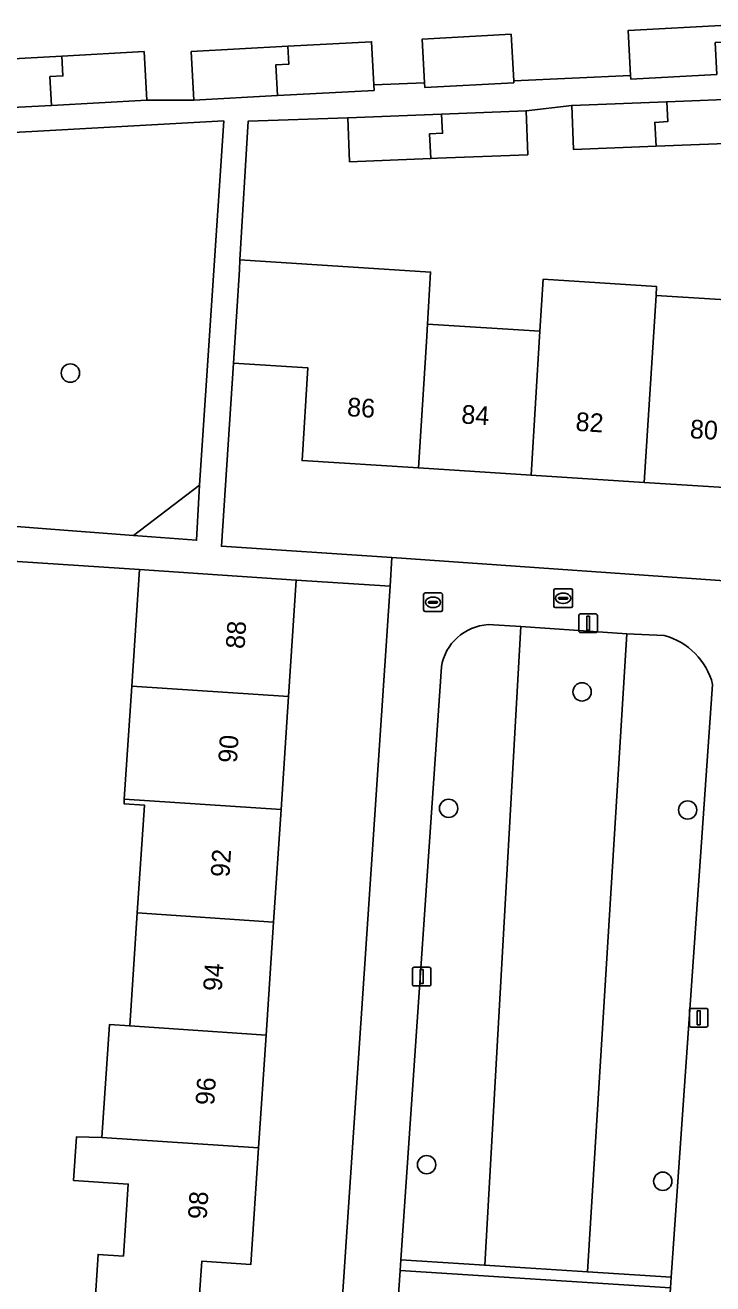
# Model space of a CAD drawing. Extents: x 161084 to 161928, y 385354 to 386522.
# Drawn here: x 161510.3 to 161547, y 386156 to 386223.2 of the extents above; entities that cross this region are included whole.
import ezdxf

# ---------------------------------------------------------------- set-up
doc = ezdxf.new("R2010")
doc.units = 0
for name, color, linetype in [('IMGEO_Boom', 7, 'Continuous'), ('IMGEO_Brandkraan', 7, 'Continuous'), ('IMGEO_Erf', 7, 'Continuous'), ('IMGEO_Groenvoorziening', 7, 'Continuous'), ('IMGEO_Haag', 7, 'Continuous'), ('IMGEO_Lichtmast', 7, 'Continuous'), ('IMGEO_Pand', 7, 'Continuous'), ('IMGEO_Pand_nummerreeks', 7, 'Continuous'), ('IMGEO_Rioolput', 7, 'Continuous'), ('IMGEO_Voetpad_open', 7, 'Continuous')]:
    doc.layers.add(name, color=color, linetype=linetype)

msp = doc.modelspace()

# ---------------------------------------------------------------- linework, layer by layer
at = {"layer": 'IMGEO_Boom'}
for centre in [(161512.698, 386204.633), (161540.036, 386187.603), (161532.903, 386181.38), (161545.675, 386181.294), (161531.729, 386162.345), (161544.347, 386161.459)]:
    msp.add_circle(centre, 0.489, dxfattribs=at)
at = {"layer": 'IMGEO_Brandkraan'}
for p, q in [((161538.523, 386192.178), (161538.523, 386193.03)), ((161538.598, 386193.104), (161539.45, 386193.104)), ((161539.524, 386193.03), (161539.524, 386192.178)), ((161538.782, 386192.598), (161538.782, 386192.61)), ((161539.22, 386192.561), (161538.822, 386192.561)), ((161538.825, 386192.647), (161539.223, 386192.647)), ((161539.034, 386192.324), (161539.009, 386192.324)), ((161539.011, 386192.884), (161539.036, 386192.884)), ((161539.266, 386192.61), (161539.266, 386192.598)), ((161539.45, 386192.104), (161538.598, 386192.104))]:
    msp.add_line(p, q, dxfattribs=at)
for points in [[(161538.523, 386192.178), (161538.523, 386193.03)], [(161538.598, 386193.104), (161539.45, 386193.104)], [(161539.524, 386193.03), (161539.524, 386192.178)], [(161539.45, 386192.104), (161538.598, 386192.104)]]:
    msp.add_lwpolyline(points, dxfattribs=at)
for centre, radius, start, end in [((161538.6, 386193.028), 0.0765, 91.55205, 178.44795), ((161538.6, 386193.028), 0.0765, 91.55205, 178.44795), ((161539.448, 386193.028), 0.0765, 1.55205, 88.44795), ((161539.448, 386193.028), 0.0765, 1.55205, 88.44795), ((161538.822, 386192.607), 0.0403, 85.87752, 175.75265), ((161538.819, 386192.597), 0.0366, 178.93798, 274.71019), ((161539.223, 386192.604), 0.043, 264.86636, 352.45326), ((161539.227, 386192.609), 0.0386, 1.73085, 96.63898), ((161538.6, 386192.18), 0.0765, 181.55205, 268.44795), ((161538.6, 386192.18), 0.0765, 181.55205, 268.44795), ((161539.448, 386192.18), 0.0765, 271.55205, 358.44795), ((161539.448, 386192.18), 0.0765, 271.55205, 358.44795)]:
    msp.add_arc(centre, radius, start, end, dxfattribs=at)
for centre, major_axis, ratio, start_param, end_param in [((161539.01, 386192.604), (-0.387, 0.002), 0.722429, 4.712389, 7.853982), ((161539.035, 386192.604), (-0.39, 0.002), 0.717154, 1.570796, 4.712389)]:
    msp.add_ellipse(centre, major_axis=major_axis, ratio=ratio, start_param=start_param, end_param=end_param, dxfattribs=at)
at = {"layer": 'IMGEO_Erf'}
for points in [[(161536.245, 386222.735), (161536.38, 386220.249), (161542.626, 386220.536), (161542.496, 386222.932), (161547.793, 386223.218)], [(161507.003, 386221.282), (161512.244, 386221.566), (161516.633, 386221.803), (161516.773, 386219.208), (161519.297, 386219.216), (161519.156, 386221.811), (161524.313, 386222.09), (161528.786, 386222.332), (161528.91, 386220.031), (161531.622, 386220.135), (161531.495, 386222.478), (161536.245, 386222.735)], [(161549.098, 386216.952), (161543.985, 386216.752), (161539.575, 386216.579), (161539.483, 386218.927), (161537.04, 386218.643), (161537.132, 386216.295), (161532.304, 386216.105), (161531.958, 386216.092), (161527.61, 386215.921), (161527.517, 386218.269), (161522.201, 386218.092), (161521.758, 386210.681), (161531.943, 386210.029), (161531.778, 386207.248), (161537.785, 386206.863), (161537.963, 386209.643), (161544.015, 386209.255), (161543.985, 386208.783), (161550.015, 386208.397)], [(161549.373, 386198.405), (161543.345, 386198.791), (161537.318, 386199.177), (161531.29, 386199.563), (161525.073, 386199.961), (161525.39, 386204.906), (161521.405, 386205.161), (161520.765, 386195.382), (161529.879, 386194.773), (161550.185, 386193.365)], [(161516.273, 386175.803), (161516.655, 386181.553), (161515.561, 386181.626), (161515.578, 386181.88), (161515.978, 386187.907), (161516.392, 386194.134), (161506.858, 386194.767)], [(161527.199, 386154.776), (161529.776, 386193.243), (161524.768, 386193.578), (161524.355, 386187.351), (161523.954, 386181.324), (161523.554, 386175.298), (161523.154, 386169.271), (161522.754, 386163.244), (161522.34, 386157.014), (161519.716, 386157.188), (161519.514, 386154.146), (161513.976, 386154.513), (161514.178, 386157.556), (161515.531, 386157.466), (161515.787, 386161.313), (161512.868, 386161.507), (161513.022, 386163.829), (161514.377, 386163.789), (161514.778, 386169.827), (161515.871, 386169.754), (161516.273, 386175.803)]]:
    msp.add_lwpolyline(points, dxfattribs=at)
at = {"layer": 'IMGEO_Groenvoorziening'}
for points in [[(161520.891, 386218.105), (161500.027, 386216.955), (161494.528, 386216.647), (161493.486, 386192.552), (161503.331, 386191.993), (161503.84, 386198.755), (161508.804, 386198.471), (161508.655, 386196.522), (161511.185, 386196.33), (161516.066, 386195.96), (161519.602, 386198.645)], [(161542.431, 386190.704), (161536.766, 386191.098), (161534.839, 386156.971), (161536.456, 386156.867), (161538.671, 386156.725), (161540.323, 386156.619)], [(161544.791, 386156.332), (161540.323, 386156.619), (161538.671, 386156.725), (161536.456, 386156.867), (161534.839, 386156.971), (161530.359, 386157.259), (161530.32, 386156.686), (161544.753, 386155.759)]]:
    msp.add_lwpolyline(points, close=True, dxfattribs=at)
for points in [[(161532.516, 386188.935), (161530.359, 386157.259), (161534.839, 386156.971), (161536.766, 386191.098)], [(161536.766, 386191.098), (161535.021, 386191.194)], [(161544.427, 386190.614), (161542.431, 386190.704), (161540.323, 386156.619), (161544.791, 386156.332), (161547.01, 386188.003)], [(161544.573, 386153.065), (161544.753, 386155.759), (161530.32, 386156.686), (161530.144, 386154.106)]]:
    msp.add_lwpolyline(points, dxfattribs=at)
for centre, radius, start, end in [((161535.171, 386188.509), 2.689, 93.20206, 170.886), ((161543.484, 386187.098), 3.64, 14.39365, 74.98861)]:
    msp.add_arc(centre, radius, start, end, dxfattribs=at)
at = {"layer": 'IMGEO_Haag'}
msp.add_lwpolyline([(161544.791, 386156.332), (161540.323, 386156.619), (161538.671, 386156.725), (161536.456, 386156.867), (161534.839, 386156.971), (161530.359, 386157.259), (161530.32, 386156.686), (161544.753, 386155.759)], close=True, dxfattribs=at)
at = {"layer": 'IMGEO_Lichtmast'}
for p, q in [((161539.861, 386190.872), (161539.861, 386191.672)), ((161539.861, 386191.672), (161539.861, 386190.872)), ((161539.961, 386191.772), (161540.751, 386191.772)), ((161540.751, 386191.772), (161539.961, 386191.772)), ((161540.851, 386191.672), (161540.851, 386190.872)), ((161540.851, 386190.872), (161540.851, 386191.672)), ((161540.751, 386190.772), (161539.961, 386190.772)), ((161539.961, 386190.772), (161540.751, 386190.772)), ((161530.967, 386171.991), (161530.967, 386172.791)), ((161530.967, 386172.791), (161530.967, 386171.991)), ((161531.067, 386172.891), (161531.857, 386172.891)), ((161531.857, 386172.891), (161531.067, 386172.891)), ((161531.957, 386172.791), (161531.957, 386171.991)), ((161531.957, 386171.991), (161531.957, 386172.791)), ((161531.857, 386171.891), (161531.067, 386171.891)), ((161531.067, 386171.891), (161531.857, 386171.891)), ((161545.768, 386169.793), (161545.768, 386170.593)), ((161545.768, 386170.593), (161545.768, 386169.793)), ((161545.868, 386170.693), (161546.658, 386170.693)), ((161546.658, 386170.693), (161545.868, 386170.693)), ((161546.758, 386170.593), (161546.758, 386169.793)), ((161546.758, 386169.793), (161546.758, 386170.593)), ((161546.658, 386169.693), (161545.868, 386169.693)), ((161545.868, 386169.693), (161546.658, 386169.693))]:
    msp.add_line(p, q, dxfattribs=at)
for points in [[(161540.281, 386191.647), (161540.431, 386191.647), (161540.431, 386190.897), (161540.281, 386190.897), (161540.281, 386191.647)], [(161531.387, 386172.766), (161531.537, 386172.766), (161531.537, 386172.016), (161531.387, 386172.016), (161531.387, 386172.766)], [(161546.188, 386170.568), (161546.338, 386170.568), (161546.338, 386169.818), (161546.188, 386169.818), (161546.188, 386170.568)]]:
    msp.add_lwpolyline(points, dxfattribs=at)
for centre, start, end in [((161539.961, 386191.672), 90, 180), ((161539.961, 386191.672), 90, 180), ((161540.751, 386191.672), 0, 90), ((161540.751, 386191.672), 360, 90), ((161539.961, 386190.872), 180, 270), ((161539.961, 386190.872), 180, 270), ((161540.751, 386190.872), 270, 0), ((161540.751, 386190.872), 270, 0), ((161531.067, 386172.791), 90, 180), ((161531.067, 386172.791), 90, 180), ((161531.857, 386172.791), 0, 90), ((161531.857, 386172.791), 360, 90), ((161531.067, 386171.991), 180, 270), ((161531.067, 386171.991), 180, 270), ((161531.857, 386171.991), 270, 0), ((161531.857, 386171.991), 270, 0), ((161545.868, 386170.593), 90, 180), ((161545.868, 386170.593), 90, 180), ((161546.658, 386170.593), 0, 90), ((161546.658, 386170.593), 360, 90), ((161545.868, 386169.793), 180, 270), ((161545.868, 386169.793), 180, 270), ((161546.658, 386169.793), 270, 0), ((161546.658, 386169.793), 270, 0)]:
    msp.add_arc(centre, 0.1, start, end, dxfattribs=at)
at = {"layer": 'IMGEO_Pand'}
for points in [[(161547.142, 386222.298), (161547.84, 386222.336), (161547.793, 386223.218), (161542.496, 386222.932), (161542.626, 386220.536), (161542.637, 386220.337), (161547.234, 386220.585)], [(161536.245, 386222.735), (161531.495, 386222.478), (161531.622, 386220.135), (161531.636, 386219.883), (161536.386, 386220.14), (161536.38, 386220.249)], [(161523.667, 386221.092), (161524.365, 386221.13), (161524.313, 386222.09), (161519.156, 386221.811), (161519.297, 386219.216), (161523.755, 386219.458)], [(161528.786, 386222.332), (161524.313, 386222.09), (161524.365, 386221.13), (161523.667, 386221.092), (161523.755, 386219.458), (161528.926, 386219.737), (161528.91, 386220.031)], [(161511.603, 386220.47), (161512.301, 386220.508), (161512.244, 386221.566), (161507.003, 386221.282), (161507.144, 386218.687), (161511.685, 386218.933)], [(161511.685, 386218.933), (161516.773, 386219.208), (161516.633, 386221.803), (161512.244, 386221.566), (161512.301, 386220.508), (161511.603, 386220.47)], [(161543.985, 386216.752), (161549.098, 386216.952), (161549.006, 386219.3), (161544.558, 386219.126), (161544.615, 386218.064), (161543.917, 386218.026)], [(161531.887, 386217.408), (161532.585, 386217.446), (161532.53, 386218.466), (161527.517, 386218.269), (161527.61, 386215.921), (161531.958, 386216.092)], [(161531.958, 386216.092), (161532.304, 386216.105), (161537.132, 386216.295), (161537.04, 386218.643), (161532.53, 386218.466), (161532.585, 386217.446), (161531.887, 386217.408)], [(161543.917, 386218.026), (161544.615, 386218.064), (161544.558, 386219.126), (161539.483, 386218.927), (161539.575, 386216.579), (161543.985, 386216.752)], [(161531.722, 386206.307), (161531.778, 386207.248), (161531.943, 386210.029), (161521.758, 386210.681), (161521.724, 386210.151), (161521.405, 386205.161), (161525.39, 386204.906), (161525.073, 386199.961), (161531.29, 386199.563)], [(161537.318, 386199.177), (161543.345, 386198.791), (161543.985, 386208.783), (161544.015, 386209.255), (161537.963, 386209.643), (161537.785, 386206.863)], [(161550.015, 386208.397), (161543.985, 386208.783), (161543.345, 386198.791), (161549.373, 386198.405)], [(161537.785, 386206.863), (161531.778, 386207.248), (161531.722, 386206.307), (161531.29, 386199.563), (161537.318, 386199.177)], [(161524.355, 386187.351), (161524.768, 386193.578), (161519.779, 386193.909), (161516.392, 386194.134), (161515.978, 386187.907)], [(161515.978, 386187.907), (161515.578, 386181.88), (161523.954, 386181.324), (161524.355, 386187.351)], [(161515.578, 386181.88), (161515.561, 386181.626), (161516.655, 386181.553), (161516.273, 386175.803), (161523.554, 386175.298), (161523.954, 386181.324)], [(161523.154, 386169.271), (161523.554, 386175.298), (161516.273, 386175.803), (161515.871, 386169.754)], [(161514.778, 386169.827), (161514.377, 386163.789), (161522.754, 386163.244), (161523.154, 386169.271), (161515.871, 386169.754)], [(161513.022, 386163.829), (161512.868, 386161.507), (161515.787, 386161.313), (161515.531, 386157.466), (161514.178, 386157.556), (161513.976, 386154.513), (161519.514, 386154.146), (161519.716, 386157.188), (161522.34, 386157.014), (161522.754, 386163.244), (161514.377, 386163.789)]]:
    msp.add_lwpolyline(points, close=True, dxfattribs=at)
at = {"layer": 'IMGEO_Rioolput'}
for p, q in [((161531.571, 386191.962), (161531.571, 386192.814)), ((161531.646, 386192.888), (161532.498, 386192.888)), ((161531.83, 386192.382), (161531.83, 386192.394)), ((161532.268, 386192.345), (161531.87, 386192.345)), ((161531.873, 386192.431), (161532.271, 386192.431)), ((161532.059, 386192.668), (161532.084, 386192.668)), ((161532.314, 386192.394), (161532.314, 386192.382)), ((161532.572, 386192.814), (161532.572, 386191.962)), ((161532.498, 386191.888), (161531.646, 386191.888)), ((161532.082, 386192.108), (161532.057, 386192.108))]:
    msp.add_line(p, q, dxfattribs=at)
for points in [[(161531.571, 386191.962), (161531.571, 386192.814)], [(161531.646, 386192.888), (161532.498, 386192.888)], [(161532.572, 386192.814), (161532.572, 386191.962)], [(161532.498, 386191.888), (161531.646, 386191.888)]]:
    msp.add_lwpolyline(points, dxfattribs=at)
for centre, radius, start, end in [((161531.648, 386192.812), 0.0765, 91.55205, 178.44795), ((161531.648, 386192.812), 0.0765, 91.55205, 178.44795), ((161531.87, 386192.391), 0.0403, 85.87752, 175.75265), ((161531.867, 386192.381), 0.0366, 178.93798, 274.71019), ((161532.271, 386192.388), 0.043, 264.86636, 352.45326), ((161532.275, 386192.393), 0.0386, 1.73085, 96.63898), ((161532.496, 386192.812), 0.0765, 1.55205, 88.44795), ((161532.496, 386192.812), 0.0765, 1.55205, 88.44795), ((161531.648, 386191.964), 0.0765, 181.55205, 268.44795), ((161531.648, 386191.964), 0.0765, 181.55205, 268.44795), ((161532.496, 386191.964), 0.0765, 271.55205, 358.44795), ((161532.496, 386191.964), 0.0765, 271.55205, 358.44795)]:
    msp.add_arc(centre, radius, start, end, dxfattribs=at)
for centre, major_axis, ratio, start_param, end_param in [((161532.058, 386192.388), (-0.387, 0.002), 0.722429, 4.712389, 7.853982), ((161532.083, 386192.388), (-0.39, 0.002), 0.717154, 1.570796, 4.712389)]:
    msp.add_ellipse(centre, major_axis=major_axis, ratio=ratio, start_param=start_param, end_param=end_param, dxfattribs=at)
at = {"layer": 'IMGEO_Voetpad_open'}
for points in [[(161547.234, 386220.585), (161542.637, 386220.337), (161542.626, 386220.536), (161536.38, 386220.249), (161536.386, 386220.14), (161531.636, 386219.883), (161531.622, 386220.135), (161528.91, 386220.031), (161528.926, 386219.737), (161523.755, 386219.458), (161519.297, 386219.216), (161516.773, 386219.208), (161511.685, 386218.933), (161507.144, 386218.687)], [(161506.858, 386194.767), (161516.392, 386194.134), (161519.779, 386193.909), (161524.768, 386193.578), (161529.776, 386193.243), (161529.879, 386194.773), (161520.765, 386195.382), (161521.405, 386205.161), (161521.724, 386210.151), (161521.758, 386210.681), (161522.201, 386218.092), (161527.517, 386218.269), (161532.53, 386218.466), (161537.04, 386218.643), (161539.483, 386218.927), (161544.558, 386219.126), (161549.006, 386219.3)], [(161550.091, 386191.906), (161550.185, 386193.365), (161529.879, 386194.773), (161529.776, 386193.243), (161527.199, 386154.776)], [(161535.021, 386191.194), (161536.766, 386191.098), (161542.431, 386190.704), (161544.427, 386190.614)], [(161530.144, 386154.106), (161530.32, 386156.686), (161530.359, 386157.259), (161532.516, 386188.935)], [(161547.01, 386188.003), (161544.791, 386156.332), (161544.753, 386155.759), (161544.573, 386153.065)]]:
    msp.add_lwpolyline(points, dxfattribs=at)
for points in [[(161519.602, 386198.645), (161519.436, 386195.705), (161516.066, 386195.96), (161511.185, 386196.33), (161508.655, 386196.522), (161505.7, 386196.746), (161505.329, 386191.879), (161503.331, 386191.993), (161493.486, 386192.552), (161494.528, 386216.647), (161500.027, 386216.955), (161520.891, 386218.105)], [(161519.436, 386195.705), (161519.602, 386198.645), (161516.066, 386195.96)]]:
    msp.add_lwpolyline(points, close=True, dxfattribs=at)
for centre, radius, start, end in [((161535.171, 386188.509), 2.689, 93.20206, 170.886), ((161543.484, 386187.098), 3.64, 14.39365, 74.98861)]:
    msp.add_arc(centre, radius, start, end, dxfattribs=at)

# ---------------------------------------------------------------- texts
at = {"layer": 'IMGEO_Pand_nummerreeks'}
for s, rotation, p in [('86', 356.3388, (161527.46, 386202.334)), ('84', 356.3388, (161533.563, 386201.943)), ('82', 356.33624, (161539.664, 386201.552)), ('80', 356.33624, (161545.774, 386201.16)), ('88', 86.2009, (161521.996, 386189.877)), ('90', 86.2009, (161521.591, 386183.783)), ('92', 86.2009, (161521.187, 386177.683)), ('94', 86.2009, (161520.782, 386171.592)), ('96', 86.2009, (161520.377, 386165.498)), ('98', 86.2009, (161519.973, 386159.407))]:
    msp.add_text(s, height=1, rotation=rotation, dxfattribs=at).set_placement(p)

doc.saveas('drawing.dxf')
